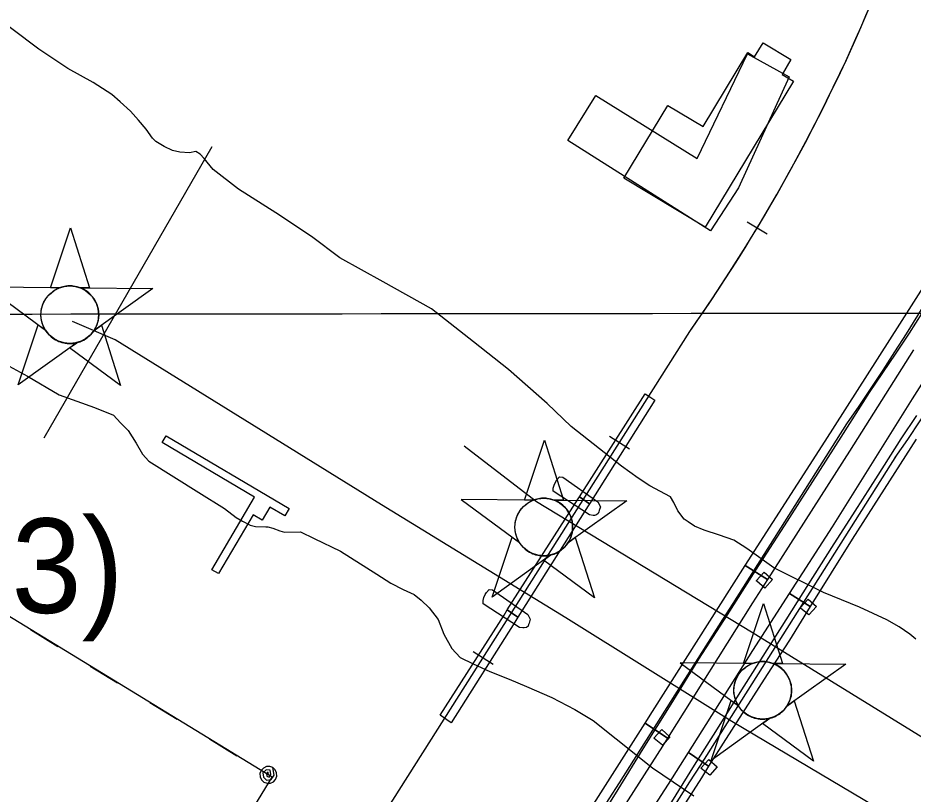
# Model space of a CAD drawing. Extents: x 3297716 to 3335574, y 688621 to 713991.
# Drawn here: x 3318653 to 3319601, y 702597 to 703419 of the extents above; entities that cross this region are included whole.
import ezdxf

# ---------------------------------------------------------------- set-up
doc = ezdxf.new("R2010")
doc.units = 0
for name, color, linetype in [('V-BLDG-OTLN', 7, 'Continuous'), ('V-BRDG-OTLN', 7, 'Continuous'), ('V-CHAN-DOCK', 7, 'Continuous'), ('V-CHAN-NAID', 7, 'Continuous'), ('V-GRID-MAJR', 7, 'Continuous'), ('V-RAIL-TRAK', 7, 'Continuous'), ('V-ROAD-CNTR', 7, 'Continuous'), ('V-TOPO-SHOR', 7, 'Continuous'), ('V-TRAN-LOCK', 7, 'Continuous'), ('V-UTIL-LINE', 7, 'Continuous')]:
    doc.layers.add(name, color=color, linetype=linetype)

msp = doc.modelspace()

# ---------------------------------------------------------------- linework, layer by layer
at = {"layer": 'V-BLDG-OTLN'}
for points in [[(3319380.7430000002, 703197.363), (3319294.6580000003, 703249.419), (3319341.2660000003, 703326.496), (3319378.603, 703303.919), (3319426.031, 703382.351), (3319433.215, 703378.005), (3319442.1380000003, 703392.763), (3319471.654, 703374.915), (3319462.2290000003, 703359.327), (3319474.2770000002, 703352.0430000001)], [(3319386.3571898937, 703193.7365856), (3319235.60949139, 703289.1353948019), (3319265.102432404, 703336.9382991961), (3319372.28421804, 703270.169432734), (3319425.658111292, 703381.170210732), (3319469.6770232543, 703356.549259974), (3319416.0561304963, 703239.2394945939)]]:
    msp.add_lwpolyline(points, close=True, dxfattribs=at)
at = {"layer": 'V-BRDG-OTLN'}
for points in [[(3319601.387, 703067.475), (3319533.7600000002, 702960.197), (3319446.791, 702824.349), (3319423.254, 702839.305), (3319507.8200000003, 702970.975), (3319586.95, 703094.658), (3319636.321, 703172.558)], [(3319604.1, 702972.98), (3319581.412, 702937.7490000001), (3319558.856, 702902.429), (3319536.434, 702867.0210000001), (3319514.146, 702831.525), (3319491.991, 702795.9450000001), (3319491.849, 702795.718), (3319470.0810000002, 702809.55), (3319515.737, 702880.4010000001), (3319600.2660000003, 703015.691), (3319688.187, 703153.725)], [(3319256.3170000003, 702550.1730000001), (3319285.88, 702597.615), (3319315.361, 702645.106), (3319344.764, 702692.648), (3319374.0870000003, 702740.242), (3319404.328, 702787.192), (3319434.511, 702834.179), (3319464.6380000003, 702881.199), (3319494.7060000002, 702928.254), (3319524.718, 702975.3420000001), (3319554.67, 703022.458), (3319568.963, 703043.268), (3319583.057, 703064.211), (3319596.953, 703085.284), (3319610.65, 703106.4890000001)], [(3318963.269, 701989), (3319010.612, 702062.937), (3319058.0500000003, 702136.827), (3319105.58, 702210.672), (3319131.948, 702252.904), (3319158.396, 702295.094), (3319184.92, 702337.2440000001), (3319211.521, 702379.351), (3319238.198, 702421.417), (3319264.951, 702463.438), (3319291.782, 702505.414), (3319318.687, 702547.345), (3319345.667, 702589.228), (3319369.7090000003, 702627.78), (3319393.801, 702666.301), (3319417.951, 702704.789), (3319442.153, 702743.246), (3319466.407, 702781.666), (3319490.715, 702820.056), (3319515.072, 702858.409), (3319539.482, 702896.725), (3319563.943, 702935.006), (3319588.451, 702973.251), (3319604.8540000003, 702998.0210000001)], [(3319253.995, 702471.083), (3319341.923, 702607.752), (3319363.089, 702641.2880000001), (3319384.446, 702626.692), (3319376.784, 702614.595), (3319353.761, 702578.001)]]:
    msp.add_lwpolyline(points, dxfattribs=at)
for points in [[(3319247.719, 702911.878), (3319317.407, 703021.112), (3319323.477, 703017.072), (3319327.653, 703014.35), (3319258.308, 702904.53)], [(3319171.444, 702792.3200000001), (3319246.478, 702909.933), (3319247.719, 702911.878), (3319258.308, 702904.53), (3319257.0500000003, 702902.537), (3319182.579, 702784.593)], [(3319317.454, 702672.4770000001), (3319325.2120000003, 702684.661), (3319409.071, 702817.224), (3319423.254, 702839.305), (3319446.791, 702824.349), (3319430.954, 702799.611), (3319340.947, 702656.421)], [(3319363.089, 702641.2880000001), (3319431.1920000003, 702749.197), (3319470.0810000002, 702809.55), (3319491.849, 702795.718), (3319469.973, 702760.279), (3319446.5130000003, 702723.962), (3319423.161, 702687.5750000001), (3319399.919, 702651.121), (3319384.446, 702626.692)], [(3319100.399, 702680.96), (3319167.9620000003, 702786.862), (3319171.444, 702792.3200000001), (3319182.579, 702784.593), (3319179.288, 702779.381), (3319112.015, 702672.844), (3319107.46, 702676.024)], [(3318673.909, 701663.084), (3318853.142, 701943.25), (3318942.416, 702083.333), (3319039.798, 702237.759), (3319112.846, 702351.199), (3319185.886, 702466.6780000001), (3319262.989, 702586.9450000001), (3319317.454, 702672.4770000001), (3319340.947, 702656.421), (3319335.603, 702647.92), (3319260.5300000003, 702530.385), (3319178.698, 702401.238), (3319065.073, 702223.572), (3318961.598, 702060.9400000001), (3318862.186, 701903.0970000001), (3318699.1950000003, 701646.851), (3318686.293, 701655.133)]]:
    msp.add_lwpolyline(points, close=True, dxfattribs=at)
at = {"layer": 'V-CHAN-DOCK'}
for p, q in [((3318806.056, 702969.376), (3318810.273, 702976.517)), ((3318810.273, 702976.517), (3318940.704, 702899.4940000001)), ((3318904.014, 702911.528), (3318806.056, 702969.376)), ((3318858.683, 702834.765), (3318904.014, 702911.528)), ((3318920.132, 702901.214), (3318911.8910000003, 702887.261)), ((3318936.139, 702891.761), (3318920.132, 702901.214)), ((3318940.704, 702899.4940000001), (3318936.139, 702891.761)), ((3318902.398, 702892.867), (3318865.6550000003, 702830.648)), ((3318911.8910000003, 702887.261), (3318902.398, 702892.867)), ((3318865.6550000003, 702830.648), (3318858.683, 702834.765))]:
    msp.add_line(p, q, dxfattribs=at)
for points in [[(3319267.288, 702906.564), (3319270.039, 702901.522), (3319268.664, 702897.397), (3319268.2060000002, 702896.023), (3319267.747, 702894.188), (3319265.914, 702892.813), (3319263.622, 702892.355), (3319262.248, 702892.355), (3319258.58, 702892.813), (3319220.08, 702918.022), (3319220.08, 702921.229), (3319220.997, 702924.439), (3319222.3710000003, 702927.648), (3319223.748, 702929.9400000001), (3319226.4960000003, 702933.147), (3319230.164, 702932.688)], [(3319434.86, 702822.946), (3319443.324, 702832.2270000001), (3319451.987, 702824.502), (3319444.102, 702815.448), (3319435.406, 702822.547)], [(3319193.038, 702787.397), (3319195.788, 702782.355), (3319194.414, 702778.23), (3319193.955, 702776.856), (3319193.497, 702775.0210000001), (3319191.664, 702773.6460000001), (3319189.372, 702773.188), (3319187.998, 702773.188), (3319184.33, 702773.6460000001), (3319145.829, 702798.855), (3319145.829, 702802.062), (3319146.747, 702805.272), (3319148.1210000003, 702808.481), (3319149.497, 702810.773), (3319152.2460000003, 702813.98), (3319155.914, 702813.5210000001)], [(3319481.431, 702794.479), (3319489.895, 702803.762), (3319498.561, 702796.037), (3319490.674, 702786.985), (3319482.039, 702793.936)], [(3319326.3710000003, 702656.487), (3319334.835, 702665.768), (3319343.502, 702658.0430000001), (3319335.614, 702648.991), (3319326.9420000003, 702656.099)], [(3319376.373, 702624.622), (3319384.8370000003, 702633.905), (3319393.502, 702626.18), (3319385.615, 702617.128), (3319376.723, 702624.407)]]:
    msp.add_lwpolyline(points, close=True, dxfattribs=at)
at = {"layer": 'V-CHAN-NAID'}
for points in [[(3318697.5300000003, 703133.3319999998), (3318687.943, 703133.3999999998), (3318709.069, 703196.8839999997), (3318729.293, 703133.1069999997), (3318719.7060000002, 703133.1749999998), (3318718.129, 703133.7529999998), (3318716.034, 703134.3729999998), (3318713.994, 703134.8239999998), (3318711.958, 703135.1319999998), (3318710.791, 703135.2459999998), (3318709.257, 703135.3269999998), (3318707.535, 703135.3249999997), (3318706.165, 703135.2549999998), (3318704.259, 703135.0539999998), (3318702.893, 703134.8349999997), (3318701.109, 703134.4509999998), (3318699.579, 703134.0309999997), (3318698.5470000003, 703133.6999999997)], [(3318697.5300000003, 703133.3319999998), (3318621.039, 703133.8739999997), (3318682.6040000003, 703088.4749999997), (3318681.491, 703090.3839999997), (3318680.681, 703092.0119999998), (3318679.856, 703093.9799999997), (3318679.16, 703096.0339999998), (3318678.795, 703097.3569999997), (3318678.434, 703098.9829999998), (3318678.19, 703100.4279999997), (3318678.002, 703102.0259999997), (3318677.893, 703103.7619999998), (3318677.881, 703105.3429999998), (3318677.988, 703107.4169999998), (3318678.171, 703109.0349999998), (3318678.563, 703111.2379999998), (3318679.044, 703113.1609999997), (3318679.647, 703115.0479999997), (3318680.302, 703116.7269999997), (3318681.029, 703118.3149999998), (3318681.843, 703119.8499999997), (3318682.904, 703121.5869999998), (3318683.935, 703123.0569999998), (3318684.935, 703124.3259999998), (3318685.937, 703125.4719999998), (3318687.2460000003, 703126.8089999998), (3318688.2970000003, 703127.7739999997), (3318690.014, 703129.1709999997), (3318691.2260000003, 703130.0409999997), (3318692.913, 703131.1109999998), (3318694.644, 703132.0559999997), (3318696.09, 703132.7399999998)], [(3318719.7060000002, 703133.1749999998), (3318796.198, 703132.6319999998), (3318733.995, 703088.1099999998), (3318734.906, 703089.5989999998), (3318735.884, 703091.4459999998), (3318736.599, 703093.0309999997), (3318737.338, 703094.9859999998), (3318737.883, 703096.7709999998), (3318738.281, 703098.4099999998), (3318738.642, 703100.4199999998), (3318738.828, 703101.9929999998), (3318738.952, 703104.1989999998), (3318738.9220000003, 703106.2609999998), (3318738.734, 703108.4809999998), (3318738.468, 703110.2389999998), (3318737.977, 703112.4709999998), (3318737.3370000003, 703114.6109999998), (3318736.5870000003, 703116.5929999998), (3318735.9390000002, 703118.0359999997), (3318734.932, 703119.9519999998), (3318733.87, 703121.6739999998), (3318732.656, 703123.3759999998), (3318731.395, 703124.9149999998), (3318730.123, 703126.2809999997), (3318728.491, 703127.8129999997), (3318726.748, 703129.2249999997), (3318725.065, 703130.4019999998), (3318723.178, 703131.5339999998), (3318721.7060000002, 703132.2949999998)], [(3318715.964, 703075.2039999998), (3318653.761, 703030.6819999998), (3318674.887, 703094.1649999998), (3318682.6040000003, 703088.4749999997), (3318683.239, 703087.5109999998), (3318684.622, 703085.6519999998), (3318685.835, 703084.2359999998), (3318687.301, 703082.7329999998), (3318688.69, 703081.4819999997), (3318690.144, 703080.3259999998), (3318691.5470000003, 703079.3389999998), (3318693.225, 703078.3029999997), (3318694.9390000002, 703077.3919999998), (3318696.73, 703076.5809999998), (3318698.176, 703076.0249999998), (3318699.804, 703075.4959999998), (3318702.0300000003, 703074.9319999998), (3318703.562, 703074.6449999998), (3318705.5870000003, 703074.3879999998), (3318707.1240000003, 703074.2839999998), (3318708.985, 703074.2619999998), (3318710.674, 703074.3399999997), (3318712.384, 703074.5159999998), (3318714.286, 703074.8269999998)], [(3318733.995, 703088.1099999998), (3318741.791, 703093.6909999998), (3318762.015, 703029.9139999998), (3318708.167, 703069.6239999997), (3318715.964, 703075.2039999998), (3318717.63, 703075.6799999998), (3318719.242, 703076.2399999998), (3318721.4, 703077.1539999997), (3318723.1350000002, 703078.0379999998), (3318725.001, 703079.1519999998), (3318726.74, 703080.3639999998), (3318728.292, 703081.6089999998), (3318729.579, 703082.7769999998), (3318730.963, 703084.1969999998), (3318732.167, 703085.5989999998), (3318733.286, 703087.0709999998)], [(3319199.14, 702908.5419999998), (3319189.553, 702908.6099999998), (3319210.679, 702972.0939999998), (3319230.903, 702908.3169999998), (3319221.316, 702908.3849999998), (3319219.739, 702908.9629999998), (3319217.644, 702909.5829999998), (3319215.6040000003, 702910.0339999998), (3319213.568, 702910.3419999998), (3319212.401, 702910.4559999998), (3319210.867, 702910.5369999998), (3319209.145, 702910.5349999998), (3319207.775, 702910.4649999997), (3319205.869, 702910.2639999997), (3319204.503, 702910.0449999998), (3319202.719, 702909.6609999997), (3319201.1890000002, 702909.2409999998), (3319200.157, 702908.9099999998)], [(3319199.14, 702908.5419999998), (3319122.649, 702909.0839999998), (3319184.214, 702863.6849999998), (3319183.1010000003, 702865.5939999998), (3319182.291, 702867.2219999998), (3319181.466, 702869.1899999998), (3319180.77, 702871.2439999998), (3319180.4050000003, 702872.5669999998), (3319180.044, 702874.1929999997), (3319179.8000000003, 702875.6379999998), (3319179.612, 702877.2359999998), (3319179.503, 702878.9719999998), (3319179.491, 702880.5529999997), (3319179.598, 702882.6269999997), (3319179.781, 702884.2449999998), (3319180.173, 702886.4479999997), (3319180.654, 702888.3709999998), (3319181.257, 702890.2579999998), (3319181.912, 702891.9369999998), (3319182.639, 702893.5249999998), (3319183.453, 702895.0599999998), (3319184.514, 702896.7969999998), (3319185.545, 702898.2669999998), (3319186.545, 702899.5359999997), (3319187.5470000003, 702900.6819999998), (3319188.856, 702902.0189999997), (3319189.907, 702902.9839999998), (3319191.6240000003, 702904.3809999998), (3319192.836, 702905.2509999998), (3319194.523, 702906.3209999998), (3319196.254, 702907.2659999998), (3319197.7, 702907.9499999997)], [(3319221.316, 702908.3849999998), (3319297.808, 702907.8419999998), (3319235.605, 702863.3199999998), (3319236.5160000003, 702864.8089999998), (3319237.494, 702866.6559999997), (3319238.2090000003, 702868.2409999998), (3319238.948, 702870.1959999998), (3319239.4930000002, 702871.9809999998), (3319239.8910000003, 702873.6199999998), (3319240.252, 702875.6299999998), (3319240.438, 702877.2029999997), (3319240.562, 702879.4089999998), (3319240.532, 702881.4709999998), (3319240.344, 702883.6909999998), (3319240.078, 702885.4489999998), (3319239.5870000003, 702887.6809999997), (3319238.947, 702889.8209999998), (3319238.197, 702891.8029999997), (3319237.549, 702893.2459999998), (3319236.542, 702895.1619999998), (3319235.48, 702896.8839999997), (3319234.2660000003, 702898.5859999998), (3319233.005, 702900.1249999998), (3319231.733, 702901.4909999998), (3319230.1010000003, 702903.0229999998), (3319228.358, 702904.4349999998), (3319226.6750000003, 702905.6119999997), (3319224.788, 702906.7439999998), (3319223.316, 702907.5049999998)], [(3319217.574, 702850.4139999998), (3319155.3710000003, 702805.8919999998), (3319176.497, 702869.3749999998), (3319184.214, 702863.6849999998), (3319184.849, 702862.7209999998), (3319186.232, 702860.8619999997), (3319187.4450000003, 702859.4459999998), (3319188.911, 702857.9429999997), (3319190.3000000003, 702856.6919999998), (3319191.754, 702855.5359999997), (3319193.157, 702854.5489999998), (3319194.835, 702853.5129999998), (3319196.549, 702852.6019999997), (3319198.34, 702851.7909999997), (3319199.786, 702851.2349999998), (3319201.414, 702850.7059999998), (3319203.64, 702850.1419999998), (3319205.1720000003, 702849.8549999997), (3319207.197, 702849.5979999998), (3319208.734, 702849.4939999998), (3319210.595, 702849.4719999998), (3319212.284, 702849.5499999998), (3319213.994, 702849.7259999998), (3319215.896, 702850.0369999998)], [(3319235.605, 702863.3199999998), (3319243.401, 702868.9009999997), (3319263.625, 702805.1239999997), (3319209.7770000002, 702844.8339999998), (3319217.574, 702850.4139999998), (3319219.24, 702850.8899999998), (3319220.852, 702851.4499999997), (3319223.0100000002, 702852.3639999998), (3319224.745, 702853.2479999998), (3319226.611, 702854.3619999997), (3319228.35, 702855.5739999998), (3319229.9020000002, 702856.8189999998), (3319231.1890000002, 702857.9869999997), (3319232.573, 702859.4069999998), (3319233.7770000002, 702860.8089999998), (3319234.896, 702862.2809999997)], [(3319430.879, 702735.6169999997), (3319421.292, 702735.6849999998), (3319442.418, 702799.1689999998), (3319462.642, 702735.3919999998), (3319453.055, 702735.4599999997), (3319451.478, 702736.0379999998), (3319449.383, 702736.6579999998), (3319447.343, 702737.1089999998), (3319445.307, 702737.4169999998), (3319444.14, 702737.5309999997), (3319442.606, 702737.6119999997), (3319440.884, 702737.6099999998), (3319439.514, 702737.5399999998), (3319437.608, 702737.3389999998), (3319436.242, 702737.1199999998), (3319434.458, 702736.7359999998), (3319432.928, 702736.3159999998), (3319431.896, 702735.9849999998)], [(3319430.879, 702735.6169999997), (3319354.3880000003, 702736.1589999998), (3319415.953, 702690.7599999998), (3319414.84, 702692.6689999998), (3319414.0300000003, 702694.2969999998), (3319413.205, 702696.2649999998), (3319412.509, 702698.3189999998), (3319412.144, 702699.6419999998), (3319411.7830000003, 702701.2679999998), (3319411.539, 702702.7129999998), (3319411.3510000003, 702704.3109999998), (3319411.242, 702706.0469999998), (3319411.23, 702707.6279999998), (3319411.3370000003, 702709.7019999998), (3319411.52, 702711.3199999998), (3319411.912, 702713.5229999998), (3319412.393, 702715.4459999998), (3319412.9960000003, 702717.3329999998), (3319413.651, 702719.0119999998), (3319414.378, 702720.5999999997), (3319415.1920000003, 702722.1349999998), (3319416.253, 702723.8719999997), (3319417.284, 702725.3419999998), (3319418.284, 702726.6109999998), (3319419.286, 702727.7569999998), (3319420.595, 702729.0939999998), (3319421.646, 702730.0589999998), (3319423.363, 702731.4559999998), (3319424.575, 702732.3259999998), (3319426.262, 702733.3959999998), (3319427.9930000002, 702734.3409999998), (3319429.4390000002, 702735.0249999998)], [(3319453.055, 702735.4599999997), (3319529.5470000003, 702734.9169999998), (3319467.344, 702690.3949999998), (3319468.255, 702691.8839999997), (3319469.233, 702693.7309999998), (3319469.948, 702695.3159999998), (3319470.687, 702697.2709999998), (3319471.232, 702699.0559999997), (3319471.63, 702700.6949999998), (3319471.991, 702702.7049999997), (3319472.177, 702704.2779999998), (3319472.301, 702706.4839999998), (3319472.271, 702708.5459999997), (3319472.083, 702710.7659999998), (3319471.8170000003, 702712.5239999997), (3319471.326, 702714.7559999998), (3319470.686, 702716.8959999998), (3319469.936, 702718.8779999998), (3319469.288, 702720.3209999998), (3319468.281, 702722.2369999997), (3319467.219, 702723.9589999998), (3319466.005, 702725.6609999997), (3319464.744, 702727.1999999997), (3319463.472, 702728.5659999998), (3319461.84, 702730.0979999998), (3319460.097, 702731.5099999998), (3319458.414, 702732.6869999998), (3319456.5270000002, 702733.8189999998), (3319455.055, 702734.5799999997)], [(3319449.313, 702677.4889999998), (3319387.11, 702632.9669999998), (3319408.236, 702696.4499999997), (3319415.953, 702690.7599999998), (3319416.588, 702689.7959999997), (3319417.971, 702687.9369999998), (3319419.184, 702686.5209999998), (3319420.65, 702685.0179999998), (3319422.039, 702683.7669999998), (3319423.4930000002, 702682.6109999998), (3319424.896, 702681.6239999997), (3319426.574, 702680.5879999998), (3319428.288, 702679.6769999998), (3319430.079, 702678.8659999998), (3319431.525, 702678.3099999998), (3319433.153, 702677.7809999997), (3319435.379, 702677.2169999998), (3319436.911, 702676.9299999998), (3319438.936, 702676.6729999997), (3319440.473, 702676.5689999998), (3319442.3340000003, 702676.5469999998), (3319444.023, 702676.6249999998), (3319445.733, 702676.8009999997), (3319447.6350000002, 702677.1119999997)], [(3319467.344, 702690.3949999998), (3319475.14, 702695.9759999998), (3319495.364, 702632.1989999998), (3319441.5160000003, 702671.9089999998), (3319449.313, 702677.4889999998), (3319450.9790000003, 702677.9649999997), (3319452.591, 702678.5249999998), (3319454.7490000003, 702679.4389999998), (3319456.484, 702680.3229999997), (3319458.35, 702681.4369999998), (3319460.089, 702682.6489999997), (3319461.6410000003, 702683.8939999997), (3319462.928, 702685.0619999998), (3319464.312, 702686.4819999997), (3319465.5160000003, 702687.8839999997), (3319466.6350000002, 702689.3559999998)]]:
    msp.add_lwpolyline(points, close=True, dxfattribs=at)
for centre in [(3318708.415627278, 703104.7978329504), (3319210.0257024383, 702880.0077452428), (3319441.7653772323, 702707.0826820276)]:
    msp.add_circle(centre, 30.540600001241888, dxfattribs=at)
at = {"layer": 'V-GRID-MAJR'}
msp.add_spline([(3301843.772, 703091.794), (3307096.381, 703095.232), (3312348.989, 703099.434), (3317601.597, 703104.4), (3322854.204, 703110.13), (3328106.81, 703116.6240000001), (3333359.415, 703123.882), (3333359.416, 703123.882)], degree=3, dxfattribs=at)
at = {"layer": 'V-RAIL-TRAK'}
for points in [[(3318304.395353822, 701417.0261390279), (3318944.221074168, 702423.1611267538), (3319364.59423342, 703087.1717987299), (3319370.9552206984, 703096.220780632), (3319389.028184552, 703122.860727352), (3319406.7651490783, 703149.738673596), (3319423.8031150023, 703176.910619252), (3319440.5040816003, 703204.3195644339), (3319456.688049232, 703231.9955090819), (3319472.383017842, 703260.1194528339), (3319487.530987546, 703288.3273964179), (3319502.3719578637, 703316.9553391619), (3319516.4859296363, 703345.6952816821), (3319530.2909020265, 703374.855223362), (3319543.36887587, 703404.1271648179), (3319556.1108503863, 703433.637105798), (3319568.306825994, 703463.2310466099), (3319580.01380258, 703493.272986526), (3319590.992780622, 703523.4279262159), (3319601.607759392, 703553.6378657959)], [(3319425.2621120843, 703203.327566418), (3319446.611069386, 703190.3185924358)], [(3316611.7267391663, 698753.459466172), (3318304.395353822, 701417.0261390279), (3318944.221074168, 702423.1611267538), (3319364.59423342, 703087.1717987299)], [(3319279.59940341, 702976.285020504), (3319300.722361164, 702962.9120472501)], [(3319135.1766922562, 702748.158476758), (3319156.29965001, 702734.7855035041)]]:
    msp.add_lwpolyline(points, dxfattribs=at)
msp.add_arc((3317858.813178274, 704145.7020422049), 1840.614805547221, 324.8936472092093, 351.23928887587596, dxfattribs=at)
at = {"layer": 'V-ROAD-CNTR'}
for centre, radius, start, end in [((3317552.7273406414, 704370.602984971), 2412.525900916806, 325.07140994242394, 342.45473216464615), ((3317552.7273406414, 704370.602984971), 2474.985430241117, 325.07140994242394, 342.45473216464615), ((3213488.6272321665, 769876.4950202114), 125374.69073988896, 327.4589251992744, 327.7578779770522), ((3213488.6272321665, 769876.4950202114), 125437.21741055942, 327.4589251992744, 327.7578779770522)]:
    msp.add_arc(centre, radius, start, end, dxfattribs=at)
at = {"layer": 'V-TOPO-SHOR'}
for points in [[(3318926.509, 703212.574), (3318886.876, 703237.598), (3318860.207, 703258.5920000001), (3318850.614, 703270.129), (3318846.506, 703274.88), (3318841.724, 703277.581), (3318834.916, 703276.187), (3318824.6950000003, 703276.8200000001), (3318817.191, 703278.829), (3318808.315, 703282.876), (3318799.433, 703288.284), (3318796.011, 703291.676), (3318789.154, 703301.181), (3318780.935, 703310.681), (3318772.715, 703320.18), (3318761.7660000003, 703330.348), (3318752.8740000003, 703337.801), (3318733.057, 703350.652), (3318706.417, 703365.5160000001), (3318675.664, 703385.812), (3318646.949, 703407.478), (3318591.571, 703448.778)], [(3319603.779, 702761.324), (3319597.62, 702766.747), (3319586.004, 702774.187), (3319573.026, 702781.6190000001), (3319544.348, 702795.112), (3319506.1240000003, 702810.601), (3319453.539, 702836.926), (3319424.8310000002, 702857.231), (3319411.164, 702866.024), (3319396.15, 702871.404), (3319379.775, 702876.7760000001), (3319369.537, 702880.816), (3319362.7, 702885.5530000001), (3319358.6, 702888.259), (3319351.7460000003, 702897.086), (3319347.617, 702905.921), (3319344.182, 702912.0380000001), (3319322.328, 702923.517), (3319310.026, 702931.635), (3319292.253, 702944.497), (3319238.915, 702986.487), (3319213.594, 703010.895), (3319172.548, 703046.811), (3319135.622, 703075.933), (3319091.1720000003, 703111.153), (3319039.944, 703139.5260000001), (3318994.177, 703165.202), (3318964.096, 703187.5430000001), (3318926.509, 703212.574)], [(3318581.694, 703084.242), (3318663.659, 703039.659)], [(3318663.659, 703039.659), (3318697.133, 703020.06), (3318734.667, 703006.611), (3318754.463, 702998.527), (3318761.9930000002, 702990.386), (3318770.208, 702982.25), (3318778.447, 702968.661), (3318785.3140000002, 702957.112), (3318792.162, 702949.65), (3318844.775, 702916.513), (3318872.108, 702899.609), (3318884.415, 702890.129), (3318891.247, 702886.073), (3318899.441, 702882.025), (3318904.897, 702880.685), (3318915.802, 702880.056), (3318917.846, 702880.0650000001), (3318923.302, 702878.729), (3318930.808, 702876.0380000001), (3318935.5840000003, 702874.699), (3318952.615, 702874.777), (3318966.955, 702868.031), (3318994.951, 702854.5380000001), (3319033.216, 702830.1900000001), (3319048.248, 702820.7220000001), (3319061.225, 702813.9720000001), (3319072.833, 702808.5750000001), (3319080.355, 702802.478), (3319088.5670000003, 702794.3420000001), (3319098.164, 702782.123), (3319104.3680000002, 702766.483), (3319112.615, 702751.532), (3319121.5160000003, 702742.036), (3319135.1720000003, 702735.287), (3319152.924, 702727.194), (3319173.4, 702719.1140000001), (3319191.8340000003, 702711.025), (3319218.458, 702699.568), (3319243.044, 702686.74), (3319262.1720000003, 702675.246), (3319286.791, 702655.604), (3319325.0870000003, 702625.126), (3319368.83, 702595.354)]]:
    msp.add_lwpolyline(points, dxfattribs=at)
at = {"layer": 'V-TRAN-LOCK'}
for points in [[(3319572.25, 702577), (3319408.9590000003, 702674.132), (3319233.369, 702783.884), (3319038.383, 702903.68), (3318756.525, 703078.356), (3318711.285, 703097.497)], [(3319125.63, 702965.827), (3319202.3850000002, 702907.213), (3319429.7090000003, 702769.139), (3319620.329, 702651.573)]]:
    msp.add_lwpolyline(points, dxfattribs=at)
at = {"layer": 'V-UTIL-LINE'}
msp.add_line((3318681.306, 702974.316), (3318858.966, 703283.019), dxfattribs=at)
for points in [[(3317861.873, 700879.529), (3318922.415, 702615.207), (3317938.122, 703216.75)], [(3318666.812, 702771.416), (3318695.823, 702753.686)], [(3318729.954, 702732.827), (3318758.965, 702715.0970000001)], [(3318793.095, 702694.2390000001), (3318822.106, 702676.509)], [(3318856.237, 702655.65), (3318885.248, 702637.92)], [(3318918.5270000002, 702617.583), (3318918.364, 702620.456), (3318916.536, 702619.015), (3318916.761, 702616.278), (3318919.413, 702615.037), (3318921.3200000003, 702617.85), (3318920.332, 702622.432), (3318916.095, 702622.938), (3318912.546, 702619.613), (3318913.397, 702615.1140000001), (3318916.615, 702612.01), (3318921.39, 702612.692), (3318924.532, 702617.213), (3318923.22, 702625.263), (3318919.924, 702626.474), (3318916.415, 702626.332), (3318913.228, 702624.858), (3318910.847, 702622.277), (3318909.636, 702618.981), (3318909.778, 702615.4720000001), (3318911.252, 702612.284), (3318913.833, 702609.904), (3318917.129, 702608.692), (3318920.6380000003, 702608.834), (3318923.826, 702610.309), (3318926.2060000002, 702612.89), (3318927.418, 702616.186), (3318927.276, 702619.6950000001), (3318925.801, 702622.882), (3318923.22, 702625.263)]]:
    msp.add_lwpolyline(points, dxfattribs=at)

# ---------------------------------------------------------------- texts
at = {"layer": 'V-CHAN-NAID'}
msp.add_text('BRIDGE NAVIGATIONAL LIGHT (64.3)', height=100.00000200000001, dxfattribs=at).set_placement((3316409.9420986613, 702789.1185438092))

doc.saveas('drawing.dxf')
